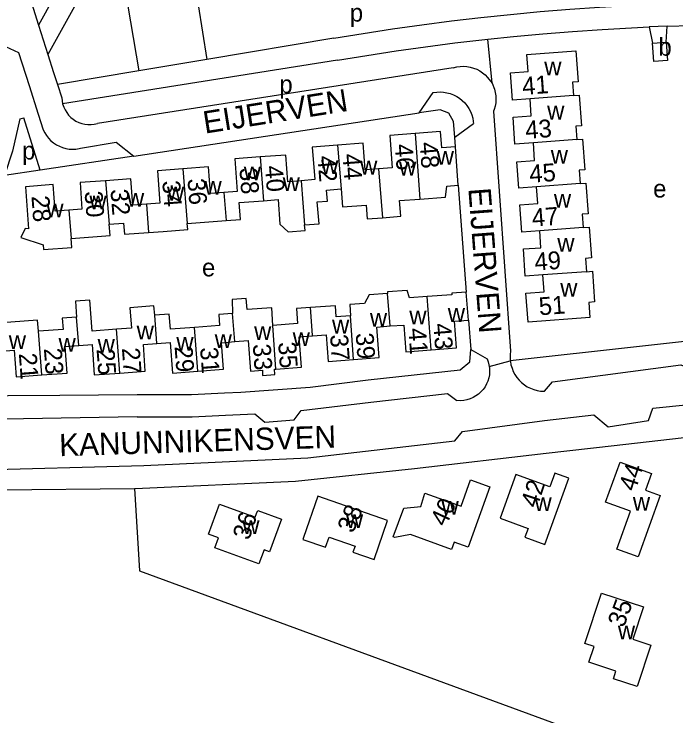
# Model space of a CAD drawing. Extents: x 162667 to 164645, y 379003 to 382150.
# Drawn here: x 163696.1 to 163844.4, y 380855.2 to 381012.5 of the extents above; entities that cross this region are included whole.
import ezdxf

# ---------------------------------------------------------------- set-up
doc = ezdxf.new("R2010")
doc.units = 0
for name, color, linetype in [('BLT_Basislijn', 7, 'Continuous'), ('BLT_Bebouwing', 7, 'Continuous'), ('BLT_Centroide', 7, 'Continuous'), ('BLT_Huisnummer', 7, 'Continuous'), ('BLT_Huisnummer_ tussenligend', 7, 'Continuous'), ('BLT_Onderverdeling_panden', 7, 'Continuous'), ('BLT_Straatnaam', 7, 'Continuous'), ('BLT_Vlakafsluiter', 7, 'Continuous')]:
    doc.layers.add(name, color=color, linetype=linetype)

msp = doc.modelspace()

# ---------------------------------------------------------------- linework, layer by layer
at = {"layer": 'BLT_Basislijn'}
for p, q in [((163672.58, 381102.22), (163701.62, 381010.06)), ((163716.16, 381025.96), (163703.69, 381003.48)), ((163706.48, 381018.82), (163701.62, 381010.06)), ((163737.4, 381014.57), (163739.31, 381002.32)), ((163701.62, 381010.06), (163703.69, 381003.48)), ((163842.45, 381009.79), (163838.44, 381009.63)), ((163842.25, 381006.22), (163842.45, 381009.79)), ((163838.44, 381009.63), (163839.15, 381006.01)), ((163767.78, 381007.09), (163739.31, 381002.32)), ((163803.27, 380997.03), (163802.3, 381006.89)), ((163703.69, 381003.48), (163704.97, 380999.43)), ((163768.6, 381002.16), (163707.03, 380992.41)), ((163739.31, 381002.32), (163724.06, 380999.77)), ((163794.55, 381000.47), (163714.82, 380987.98)), ((163704.97, 380999.43), (163705.86, 380996.72)), ((163724.06, 380999.77), (163705.86, 380996.72)), ((163699.51, 380996.51), (163701.56, 380990.11)), ((163705.86, 380996.72), (163706.85, 380993.73)), ((163786.87, 380990.34), (163790.05, 380994.92)), ((163701.56, 380990.11), (163702.68, 380986.59)), ((163722.96, 380980.63), (163786.87, 380990.34)), ((163803.57, 380990.75), (163807.38, 380936.99)), ((163697.41, 380989), (163698.35, 380989.25)), ((163702, 380977.52), (163698.35, 380989.25)), ((163794.91, 380984.92), (163799.06, 380987.98)), ((163795.04, 380982.74), (163794.91, 380984.92)), ((163722.96, 380980.63), (163702, 380977.52)), ((163702, 380977.52), (163694.01, 380976.34)), ((163795.67, 380974.16), (163797.45, 380950.19)), ((163797.92, 380943.89), (163798.46, 380937.34)), ((163798.46, 380937.34), (163802.1, 380935.25)), ((163746.96, 380927.78), (163762.5, 380928.92)), ((163830.61, 380915.83), (163868.05, 380920.04)), ((163676.23, 380905.72), (163723.14, 380906.18))]:
    msp.add_line(p, q, dxfattribs=at)
for points in [[(163735.21, 381028.53), (163720.37, 381021.8), (163724.06, 380999.77)], [(163767.78, 381007.09), (163774.35, 381008.18), (163780.93, 381009.2), (163787.53, 381010.13), (163794.13, 381010.98), (163800.75, 381011.76), (163807.37, 381012.45), (163814, 381013.07), (163820.64, 381013.6), (163827.29, 381014.06), (163833.93, 381014.44), (163840.59, 381014.73), (163842.05, 381014.78)], [(163842.45, 381009.79), (163847.74, 381009.96), (163854.37, 381010.09), (163855.6, 381010.11)], [(163802.3, 381006.89), (163808.04, 381007.49), (163814.64, 381008.11), (163821.25, 381008.64), (163827.87, 381009.09), (163834.49, 381009.46), (163838.44, 381009.63)], [(163878.49, 381008.64), (163864.58, 380941.15), (163807.32, 380934.79)], [(163768.6, 381002.16), (163775.17, 381003.25), (163781.72, 381004.26), (163788.29, 381005.19), (163794.86, 381006.04), (163802.3, 381006.89)], [(163693.24, 381005.67), (163697.14, 381003.93), (163699.51, 380996.51)], [(163794.55, 381000.47), (163795.3, 381000.66), (163796.05, 381000.77), (163796.82, 381000.8), (163797.58, 381000.75), (163798.34, 381000.62), (163799.08, 381000.42), (163799.79, 381000.13), (163800.47, 380999.78), (163801.11, 380999.36), (163801.7, 380998.87), (163802.24, 380998.32), (163803.27, 380997.03)], [(163803.27, 380997.03), (163803.74, 380995.67), (163803.93, 380994.93), (163804.05, 380994.18), (163804.08, 380993.41), (163804.04, 380992.65), (163803.91, 380991.89), (163803.71, 380991.15), (163803.57, 380990.75)], [(163790.05, 380994.92), (163790.82, 380995.03), (163791.59, 380995.06), (163792.37, 380995.01), (163793.13, 380994.89), (163793.88, 380994.68), (163794.61, 380994.4), (163795.3, 380994.05), (163795.95, 380993.63), (163796.56, 380993.14), (163797.11, 380992.59), (163797.6, 380991.99), (163798.03, 380991.34), (163798.39, 380990.65), (163798.68, 380989.93), (163798.89, 380989.18), (163799.02, 380988.42), (163799.06, 380987.98)], [(163706.85, 380993.73), (163706.91, 380993.03), (163707.03, 380992.41)], [(163707.03, 380992.41), (163707.28, 380991.67), (163707.57, 380991.03), (163707.94, 380990.43), (163708.37, 380989.87), (163708.86, 380989.36), (163709.4, 380988.92), (163710, 380988.54), (163710.63, 380988.22), (163711.29, 380987.98), (163711.98, 380987.82), (163712.68, 380987.74), (163713.38, 380987.74), (163714.08, 380987.81), (163714.82, 380987.98)], [(163794.91, 380984.92), (163794.62, 380988.47), (163793.56, 380990.29), (163791.62, 380991.04), (163786.87, 380990.34)], [(163697.41, 380989), (163695.82, 380981.76), (163694.01, 380976.34)], [(163702.68, 380986.59), (163703.01, 380985.91), (163703.42, 380985.27), (163703.88, 380984.67), (163704.41, 380984.13), (163704.99, 380983.65), (163705.62, 380983.23), (163706.29, 380982.87), (163707, 380982.6), (163707.73, 380982.39), (163708.47, 380982.27), (163709.23, 380982.22), (163709.99, 380982.25), (163710.73, 380982.37), (163711, 380982.43)], [(163711, 380982.43), (163718.98, 380983.82), (163722.96, 380980.63)], [(163762.5, 380928.92), (163775.51, 380930.51), (163796.11, 380932.8), (163798.23, 380934.59), (163798.46, 380937.34)], [(163807.38, 380936.99), (163807.29, 380936.21), (163807.27, 380935.43), (163807.32, 380934.79)], [(163802.1, 380935.25), (163802.36, 380934.57), (163802.54, 380933.87), (163802.6, 380933.52)], [(163807.32, 380934.79), (163807.33, 380934.65), (163807.47, 380933.88), (163807.7, 380933.12), (163807.99, 380932.4), (163808.36, 380931.71), (163808.8, 380931.05), (163809.3, 380930.45), (163809.86, 380929.9), (163810.47, 380929.41), (163811.13, 380928.99), (163811.83, 380928.63), (163812.56, 380928.35), (163813.32, 380928.15), (163814.09, 380928.02), (163814.87, 380927.97), (163815.01, 380927.97)], [(163802.6, 380933.52), (163802.65, 380933.15), (163802.68, 380932.42), (163802.63, 380931.69), (163802.5, 380930.97), (163802.29, 380930.27), (163802.01, 380929.6), (163801.65, 380928.96), (163801.23, 380928.36), (163800.74, 380927.82), (163800.2, 380927.33), (163799.61, 380926.91), (163798.98, 380926.55), (163798.3, 380926.26), (163797.61, 380926.05), (163796.89, 380925.91), (163796.16, 380925.86), (163795.34, 380925.89)], [(163815.01, 380927.97), (163816.74, 380930.05), (163845.52, 380933.87), (163848.98, 380932.48), (163863.6, 380932.31)], [(163683.16, 380926.94), (163706.41, 380927.1), (163723.74, 380927.25)], [(163723.74, 380927.25), (163735.93, 380927.25), (163743.26, 380927.59), (163746.96, 380927.78)], [(163723.74, 380922.25), (163736.05, 380922.25), (163743.5, 380922.59), (163750.09, 380922.94), (163752.35, 380921.03), (163758.93, 380921.55), (163760.49, 380923.63), (163776.09, 380925.54), (163793.25, 380927.45), (163795.34, 380925.89)], [(163829.22, 380919.99), (163838.24, 380921.38), (163839.28, 380924.16), (163856.26, 380925.89), (163868.77, 380923.66)], [(163627.04, 380912.28), (163629.18, 380912.36), (163632.65, 380909.93), (163670.79, 380910.63), (163674.6, 380912.71), (163682.92, 380912.71), (163686.39, 380910.28), (163725.21, 380911.32), (163761.96, 380913.06), (163794.9, 380916.87), (163796.63, 380918.95), (163815.01, 380921.38), (163826.01, 380922.7), (163829.22, 380919.99)], [(163723.74, 380922.25), (163685.43, 380921.55), (163683.35, 380919.64), (163673.47, 380919.3), (163671.05, 380921.55), (163650.07, 380921.38)], [(163723.14, 380906.18), (163723.27, 380906.18), (163759.19, 380907.85), (163785.89, 380910.63), (163815.35, 380914.1), (163830.61, 380915.83)], [(163723.14, 380906.18), (163724.21, 380887.7), (163886.92, 380827.95)]]:
    msp.add_lwpolyline(points, dxfattribs=at)
at = {"layer": 'BLT_Bebouwing'}
for p, q in [((163839.15, 381006.01), (163842.25, 381006.22)), ((163795.67, 380974.16), (163795.04, 380982.74)), ((163797.92, 380943.89), (163797.45, 380950.19))]:
    msp.add_line(p, q, dxfattribs=at)
for points in [[(163842.25, 381006.22), (163842.57, 381002.09), (163839.45, 381001.85), (163839.15, 381006.01)], [(163811.73, 380993.54), (163807.8, 380993.25), (163807.36, 380999.36), (163811.3, 380999.64), (163811.02, 381003.45), (163822.02, 381004.24), (163822.53, 380997.36), (163821.23, 380997.27), (163821.46, 380994.27)], [(163821.46, 380994.27), (163822.76, 380994.37), (163823.28, 380987.49), (163821.98, 380987.39), (163822.21, 380984.4)], [(163812.48, 380983.67), (163808.36, 380983.37), (163807.93, 380989.37), (163812.01, 380989.67), (163811.73, 380993.54)], [(163795.04, 380982.74), (163791.97, 380982.52), (163791.71, 380986.21), (163786, 380985.77)], [(163786, 380985.77), (163780.29, 380985.33), (163780.84, 380978.04), (163777.81, 380977.81)], [(163768.64, 380983.12), (163762.95, 380982.69), (163763.51, 380975.4), (163760.49, 380975.17)], [(163777.81, 380977.81), (163774.79, 380977.58), (163774.34, 380983.56), (163768.64, 380983.12)], [(163813.17, 380973.81), (163809.23, 380973.52), (163808.8, 380979.42), (163812.77, 380979.71), (163812.48, 380983.67)], [(163822.21, 380984.4), (163823.5, 380984.5), (163824.02, 380977.61), (163822.72, 380977.51), (163822.94, 380974.52)], [(163751.3, 380980.48), (163745.58, 380980.05), (163746.15, 380972.77), (163743.15, 380972.53)], [(163760.49, 380975.17), (163757.47, 380974.93), (163757.01, 380980.92), (163751.3, 380980.48)], [(163743.15, 380972.53), (163740.14, 380972.29), (163739.67, 380978.26), (163733.96, 380977.83)], [(163733.96, 380977.83), (163728.25, 380977.4), (163728.8, 380970.1), (163725.79, 380969.87)], [(163716.62, 380975.17), (163710.92, 380974.74), (163711.36, 380968.77), (163708.43, 380968.54)], [(163725.79, 380969.87), (163722.78, 380969.65), (163722.33, 380975.61), (163716.62, 380975.17)], [(163708.43, 380968.54), (163705.33, 380968.3), (163704.87, 380974.28), (163698.69, 380973.81), (163699.41, 380964.34), (163698.63, 380964.45), (163697.69, 380962.47), (163702.67, 380960.79), (163702.77, 380959.77), (163709.05, 380960.23), (163708.92, 380962.24)], [(163787.06, 380971.04), (163792.79, 380971.48), (163793.08, 380973.96), (163795.67, 380974.16)], [(163813.91, 380963.94), (163809.89, 380963.65), (163809.45, 380969.72), (163813.45, 380970.02), (163813.17, 380973.81)], [(163822.94, 380974.52), (163824.24, 380974.62), (163824.75, 380967.74), (163823.45, 380967.64), (163823.67, 380964.65)], [(163761.23, 380965.31), (163764.46, 380965.5), (163764.07, 380970.42), (163766.34, 380970.59), (163766.15, 380973.08), (163769.4, 380973.33)], [(163769.4, 380973.33), (163769.7, 380969.29), (163775.03, 380969.69), (163775.26, 380966.65), (163778.66, 380966.87)], [(163743.65, 380966.21), (163746.86, 380966.46), (163746.57, 380970.26), (163752.04, 380970.68)], [(163752.04, 380970.68), (163755.3, 380970.93), (163755.72, 380965.4), (163757.56, 380963.74), (163761.33, 380964.03), (163761.23, 380965.31)], [(163778.66, 380966.87), (163782.79, 380967.18), (163782.52, 380970.7), (163787.06, 380971.04)], [(163734.94, 380965.55), (163743.65, 380966.21)], [(163708.92, 380962.24), (163717.64, 380962.9), (163717.45, 380965.39)], [(163717.45, 380965.39), (163720.67, 380965.64), (163720.86, 380963.15), (163726.27, 380963.56)], [(163726.27, 380963.56), (163729.54, 380963.81), (163735.04, 380964.23), (163734.94, 380965.55)], [(163823.67, 380964.65), (163824.98, 380964.75), (163825.49, 380957.86), (163824.19, 380957.76), (163824.41, 380954.77)], [(163814.64, 380954.06), (163810.68, 380953.77), (163810.24, 380959.86), (163814.19, 380960.15), (163813.91, 380963.94)], [(163824.41, 380954.77), (163825.7, 380954.87), (163826.21, 380948), (163824.9, 380947.9), (163825.15, 380944.49), (163811.29, 380943.48), (163810.81, 380949.99), (163814.91, 380950.29), (163814.64, 380954.06)], [(163788.71, 380949.19), (163784.72, 380948.89), (163784.18, 380950.56), (163779.79, 380950.24), (163779.83, 380949.85)], [(163797.45, 380950.19), (163794.19, 380949.95), (163794.22, 380949.6), (163788.71, 380949.19)], [(163719.1, 380941.86), (163713.62, 380941.46), (163713.11, 380948.41), (163709.9, 380948.17), (163710.16, 380944.56)], [(163754.09, 380942.72), (163753.89, 380946.69), (163748.35, 380946.31), (163748.17, 380948.74), (163745.02, 380948.55), (163745.09, 380945.43)], [(163779.83, 380949.85), (163775.7, 380949.55), (163774.62, 380947.62), (163771.37, 380947.38), (163771.55, 380944.89)], [(163727.66, 380945.01), (163727.44, 380947.1), (163722.11, 380946.68), (163722.46, 380942.11), (163719.1, 380941.86)], [(163771.55, 380944.89), (163768.31, 380944.65), (163768.13, 380947.14), (163762.55, 380946.73)], [(163736.6, 380942.29), (163731.16, 380941.88), (163730.92, 380945.25), (163727.66, 380945.01)], [(163745.09, 380945.43), (163742, 380945.2), (163742.18, 380942.7), (163736.6, 380942.29)], [(163762.55, 380946.73), (163759.42, 380946.5), (163759.67, 380943.13), (163754.09, 380942.72)], [(163701.59, 380941.41), (163701.59, 380941.41), (163701.41, 380943.91), (163689.39, 380943.02), (163687.3, 380934.38), (163693.45, 380934.85), (163693.3, 380936.96), (163696.17, 380937.17), (163696.61, 380931.2), (163702.33, 380931.62)], [(163710.16, 380944.56), (163706.94, 380944.33), (163707.12, 380941.82), (163701.59, 380941.41)], [(163789.58, 380937.26), (163795.29, 380937.67), (163794.84, 380943.66), (163797.92, 380943.89)], [(163772.2, 380935.09), (163777.9, 380935.52), (163777.4, 380942.37), (163780.42, 380942.6)], [(163780.42, 380942.6), (163783.43, 380942.82), (163783.88, 380936.84), (163789.58, 380937.26)], [(163763.02, 380940.42), (163766.04, 380940.65), (163766.5, 380934.67), (163772.2, 380935.09)], [(163737.33, 380932.48), (163743.05, 380932.9), (163742.58, 380938.85), (163745.58, 380939.09)], [(163745.58, 380939.09), (163748.59, 380939.32), (163749.12, 380932.49), (163751.81, 380932.7), (163751.81, 380931.49), (163754.6, 380931.7), (163754.51, 380932.9), (163754.82, 380932.92)], [(163754.82, 380932.92), (163760.53, 380933.35), (163760.01, 380940.19), (163763.02, 380940.42)], [(163702.33, 380931.62), (163708.04, 380932.05), (163707.61, 380938.04), (163710.62, 380938.25)], [(163710.62, 380938.25), (163713.63, 380938.46), (163714.12, 380931.63), (163719.83, 380932.05)], [(163719.83, 380932.05), (163725.55, 380932.48), (163725.11, 380938.45), (163728.12, 380938.67)], [(163728.12, 380938.67), (163731.13, 380938.89), (163731.62, 380932.05), (163737.33, 380932.48)], [(163831.9, 380912.11), (163838.97, 380909.55), (163837.61, 380905.79), (163840.91, 380904.6), (163835.94, 380890.88), (163831.18, 380892.6), (163834.24, 380901.06), (163828.63, 380903.09), (163831.9, 380912.11)], [(163808.58, 380909.29), (163805.03, 380899.51), (163811.32, 380897.22), (163810.6, 380895.24), (163815.05, 380893.63), (163820.45, 380908.49), (163817.27, 380909.64), (163816.14, 380906.54), (163808.58, 380909.29)], [(163788.17, 380905.15), (163796.28, 380902.21), (163798.43, 380908.15), (163802.75, 380906.58), (163797.86, 380893.04), (163794.72, 380894.17), (163794.11, 380892.5), (163784.98, 380895.83), (163781.42, 380895.23), (163781.09, 380895.35), (163783.45, 380901.74), (163787.26, 380902.16), (163788.17, 380905.15)], [(163779.82, 380899.01), (163764.2, 380904.43), (163760.98, 380895.16), (163760.84, 380894.77), (163765.94, 380893.01), (163766.72, 380895.27), (163772.53, 380893.26), (163772.06, 380891.9), (163776.8, 380890.26), (163779.82, 380899.01)], [(163742.14, 380902.65), (163750.18, 380899.75), (163750.49, 380900.6), (163750.72, 380901.23), (163756.03, 380899.31), (163753.39, 380891.98), (163752.14, 380892.43), (163751.01, 380889.29), (163741.13, 380892.85), (163741.96, 380895.15), (163739.72, 380895.96), (163742.14, 380902.65)], [(163827.73, 380882.74), (163837.12, 380879.65), (163834.74, 380872.41), (163838.79, 380871.08), (163835.73, 380861.78), (163830.4, 380863.54), (163830.97, 380865.27), (163824.93, 380867.27), (163826.08, 380870.77), (163824.02, 380871.45), (163827.73, 380882.74)]]:
    msp.add_lwpolyline(points, dxfattribs=at)
at = {"layer": 'BLT_Onderverdeling_panden'}
for p, q in [((163821.46, 380994.27), (163811.73, 380993.54)), ((163786, 380985.77), (163787.06, 380971.04)), ((163768.64, 380983.12), (163769.4, 380973.33)), ((163822.21, 380984.4), (163812.48, 380983.67)), ((163751.3, 380980.48), (163752.04, 380970.68)), ((163733.96, 380977.83), (163734.94, 380965.55)), ((163777.81, 380977.81), (163778.66, 380966.87)), ((163716.62, 380975.17), (163717.45, 380965.39)), ((163760.49, 380975.17), (163761.23, 380965.31)), ((163822.94, 380974.52), (163813.17, 380973.81)), ((163743.15, 380972.53), (163743.65, 380966.21)), ((163725.79, 380969.87), (163726.27, 380963.56)), ((163708.43, 380968.54), (163708.92, 380962.24)), ((163823.67, 380964.65), (163813.91, 380963.94)), ((163824.41, 380954.77), (163814.64, 380954.06)), ((163780.42, 380942.6), (163779.83, 380949.85)), ((163789.58, 380937.26), (163788.71, 380949.19)), ((163745.58, 380939.09), (163745.09, 380945.43)), ((163763.01, 380940.56), (163762.55, 380946.73)), ((163710.62, 380938.25), (163710.16, 380944.56)), ((163728.12, 380938.67), (163727.66, 380945.01)), ((163772.2, 380935.09), (163771.55, 380944.89)), ((163737.33, 380932.48), (163736.6, 380942.29)), ((163754.82, 380932.92), (163754.09, 380942.72)), ((163702.33, 380931.62), (163701.59, 380941.41)), ((163719.83, 380932.05), (163719.1, 380941.86)), ((163763.02, 380940.42), (163763.01, 380940.56))]:
    msp.add_line(p, q, dxfattribs=at)
at = {"layer": 'BLT_Vlakafsluiter'}
msp.add_line((163802.6, 380933.52), (163807.32, 380934.79), dxfattribs=at)

# ---------------------------------------------------------------- texts
at = {"layer": 'BLT_Centroide'}
for s, p in [('p', (163771.36, 381010.82)), ('b', (163840.51, 381003.18)), ('w', (163814.92, 380998.75)), ('p', (163755.59, 380994.78)), ('w', (163815.57, 380988.88)), ('p', (163697.95, 380979.91)), ('w', (163790.83, 380978.73)), ('w', (163816.38, 380979)), ('w', (163747.59, 380975.27)), ('w', (163764.94, 380976.66)), ('w', (163773.66, 380976.55)), ('w', (163782.39, 380976.33)), ('w', (163756.31, 380972.88)), ('w', (163730.41, 380970.72)), ('w', (163738.8, 380972.02)), ('e', (163839.32, 380971.39)), ('w', (163721.44, 380969.36)), ('w', (163817.08, 380969.12)), ('w', (163713.03, 380968.73)), ('w', (163703.38, 380966.98)), ('w', (163817.84, 380959.25)), ('e', (163738.25, 380953.72)), ('w', (163818.5, 380949.19)), ('w', (163775.86, 380942.47)), ('w', (163784.69, 380942.94)), ('w', (163793.31, 380943.53)), ('w', (163767.38, 380940.91)), ('w', (163723.61, 380939.58)), ('w', (163749.92, 380939.48)), ('w', (163694.96, 380937.44)), ('w', (163741.09, 380937.69)), ('w', (163758.56, 380938.12)), ('w', (163706.11, 380936.83)), ('w', (163714.86, 380936.62)), ('w', (163732.5, 380937.05)), ('w', (163791.91, 380900.31)), ('w', (163812.73, 380901.12)), ('w', (163834.77, 380901.19)), ('w', (163770.49, 380897.34)), ('w', (163747.27, 380895.97)), ('w', (163831.41, 380872.38))]:
    msp.add_text(s, height=4, dxfattribs=at).set_placement(p)
at = {"layer": 'BLT_Huisnummer'}
for s, rotation, p in [('41', 4.1578, (163810.11, 380994.38)), ('48', 274.3797, (163786.99, 380983.7)), ('44', 274.3797, (163769.71, 380981.12)), ('40', 274.3797, (163752.35, 380978.45)), ('45', 4.1578, (163811.7, 380974.69)), ('36', 274.3797, (163734.99, 380975.55)), ('32', 274.3797, (163717.74, 380973.18)), ('28', 274.3797, (163700.03, 380971.7)), ('51', 4.1578, (163813.84, 380944.99)), ('43', 274.2689, (163790.06, 380943.1)), ('39', 274.2689, (163772.66, 380940.95)), ('29', 274.2689, (163732.1, 380938.01)), ('33', 274.2689, (163749.61, 380938.47)), ('21', 274.2689, (163697.21, 380936.42)), ('25', 274.2689, (163714.62, 380937.38)), ('44', 71.5822, (163835.29, 380905.33)), ('42', 71.5822, (163813.31, 380901.62)), ('40', 64.9028, (163792.82, 380897.41)), ('38', 67.5547, (163772.1, 380895.98)), ('36', 71.5822, (163748.78, 380894.41)), ('35', 69.7465, (163832.75, 380874.84))]:
    msp.add_text(s, height=4, rotation=rotation, dxfattribs=at).set_placement(p)
at = {"layer": 'BLT_Huisnummer_ tussenligend'}
for s, rotation, p in [('43', 4.1578, (163810.8, 380984.54)), ('46', 274.3797, (163781.43, 380983.28)), ('42', 274.3797, (163764.11, 380980.67)), ('38', 274.3797, (163746.63, 380977.93)), ('34', 274.3797, (163729.34, 380975.08)), ('30', 274.3797, (163711.94, 380972.72)), ('47', 4.1578, (163812.28, 380964.88)), ('49', 4.1578, (163812.87, 380955)), ('37', 274.2689, (163766.93, 380940.61)), ('41', 274.2689, (163784.45, 380942.03)), ('23', 274.2689, (163702.82, 380937.53)), ('27', 274.2689, (163720.3, 380937.62)), ('31', 274.2689, (163737.81, 380937.75)), ('35', 274.2689, (163755.3, 380938.91))]:
    msp.add_text(s, height=4, rotation=rotation, dxfattribs=at).set_placement(p)
at = {"layer": 'BLT_Straatnaam'}
for s, rotation, p in [('EIJERVEN', 9.0323, (163738.9, 380985.7)), ('EIJERVEN', 274.351, (163797.91, 380973.41)), ('KANUNNIKENSVEN', 1.7776, (163706.32, 380913.4))]:
    msp.add_text(s, height=5, rotation=rotation, dxfattribs=at).set_placement(p)

doc.saveas('drawing.dxf')
